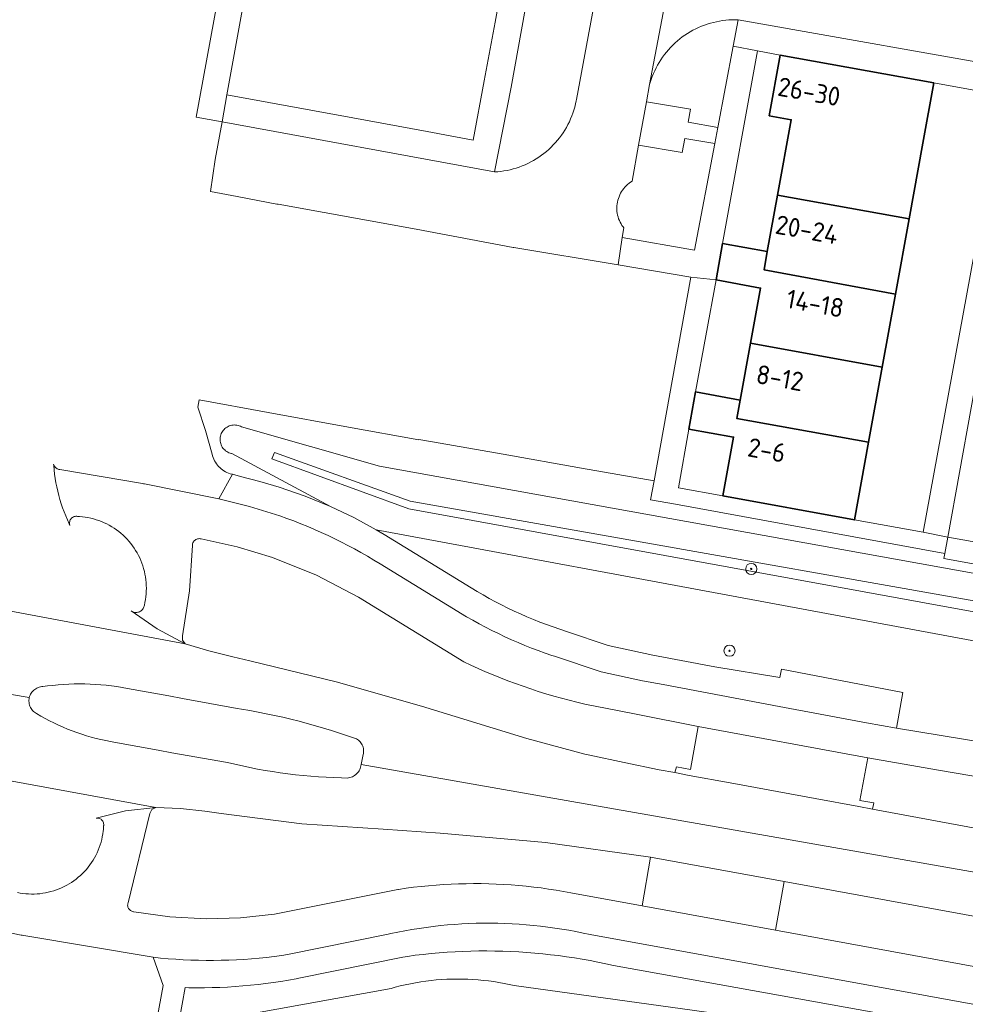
# Model space of a CAD drawing. Header units: metres. Extents: x 152610 to 160096, y 456114 to 462495.
# Tile 314 of 656: x 157399 to 157467, y 459805 to 459875. Entities that reach past the tile are written whole.
import ezdxf
from ezdxf.enums import TextEntityAlignment as Align

# ---------------------------------------------------------------- set-up
doc = ezdxf.new("R2010")
doc.units = ezdxf.units.M
doc.header["$LTSCALE"] = 0.5
doc.layers.get('0').update_dxf_attribs({"linetype": 'CONTINUOUS'})
for name, color, linetype, lineweight in [('B-PV-GR-BEPLANTING_CULTUUR_BOSPLANTSOEN-GV', 251, 'CONTINUOUS', 18), ('B-PV-GR-BOOM-S', 251, 'CONTINUOUS', 25), ('B-PV-GW-TALUD_KRUIN-G', 251, 'CONTINUOUS', 18), ('B-PV-OG-BEBOUWING-GV', 6, 'CONTINUOUS', 35), ('B-PV-OG-BEBOUWING-T18', 1, 'CONTINUOUS', 18), ('B-PV-OG-TERREIN_BEGROEID-GV', 251, 'CONTINUOUS', 18), ('B-PV-VH-GESLOTENVERHARDING_ASFALT-GV', 251, 'CONTINUOUS', 18), ('B-PV-VH-OPENVERHARDING_BETONSTRAATSTEEN-GV', 251, 'CONTINUOUS', 18), ('B-PV-VH-OPENVERHARDING_TEGEL-GV', 251, 'CONTINUOUS', 18)]:
    doc.layers.add(name, color=color, linetype=linetype, lineweight=lineweight)
doc.styles.add('NLCS-ISO', font='NLCS-ISO.ttf')
doc.styles.add('NLCS-ISO-M750-T18', font='NLCS-ISO.ttf', dxfattribs={"height": 1.35})

# ---------------------------------------------------------------- blocks, each defined once
blk = doc.blocks.new('SGR-BOOM_GBKN-SO')
at = {"linetype": 'ByBlock', "lineweight": 18}
h = blk.add_hatch(color=0, dxfattribs=at)
h.dxf.hatch_style = 1
edge = h.paths.add_edge_path()
edge.add_arc((0, 0), 0.25, 0, 360)
at = {"color": 0, "linetype": 'ByBlock', "lineweight": 18}
for radius in [2, 0.25]:
    blk.add_circle((0, 0), radius, dxfattribs=at)
at = {"color": 0, "linetype": 'ByBlock', "lineweight": 18, "style": 'NLCS-ISO'}
blk.add_attdef('SOORT', (2.5, 0), '', height=1.5, dxfattribs=at)

msp = doc.modelspace()

# ---------------------------------------------------------------- linework, layer by layer
at = {"layer": 'B-PV-GR-BEPLANTING_CULTUUR_BOSPLANTSOEN-GV', "flags": 128}
for points in [[(157491.53, 459831.84), (157465.49, 459836.55), (157465.557, 459836.914), (157446.32, 459840.42), (157444.55, 459840.74), (157444.795, 459842.091), (157439.603, 459843.006), (157434.024, 459843.989), (157428.97, 459844.88), (157428.005, 459845.049), (157428, 459845.02), (157422.961, 459845.934), (157417.231, 459846.974), (157412.306, 459847.868), (157412.21, 459847.352), (157412.771, 459845.685), (157413.23, 459843.987), (157413.262, 459843.868), (157413.302, 459843.751), (157413.35, 459843.636), (157413.405, 459843.525), (157413.467, 459843.418), (157413.535, 459843.315), (157413.611, 459843.217), (157413.692, 459843.124), (157413.779, 459843.036), (157413.872, 459842.954), (157413.97, 459842.878), (157414.072, 459842.809), (157414.179, 459842.746), (157414.29, 459842.691), (157414.403, 459842.642), (157414.52, 459842.602), (157414.639, 459842.569), (157414.676, 459842.56), (157415.265, 459842.408), (157416.647, 459842.04), (157418.019, 459841.637), (157419.875, 459841.003), (157421.69, 459840.26), (157414.649, 459844.036), (157414.607, 459844.045), (157414.519, 459844.068), (157414.434, 459844.099), (157414.352, 459844.138), (157414.273, 459844.183), (157414.199, 459844.236), (157414.13, 459844.295), (157414.066, 459844.359), (157414.008, 459844.429), (157413.957, 459844.504), (157413.912, 459844.583), (157413.875, 459844.666), (157413.845, 459844.751), (157413.822, 459844.839), (157413.807, 459844.929), (157413.801, 459845.019), (157413.802, 459845.11), (157413.811, 459845.2), (157413.828, 459845.289), (157413.853, 459845.376), (157413.886, 459845.461), (157413.926, 459845.543), (157413.973, 459845.62), (157414.026, 459845.694), (157414.086, 459845.762), (157414.151, 459845.825), (157414.222, 459845.882), (157414.298, 459845.932), (157414.377, 459845.975), (157414.461, 459846.012), (157414.547, 459846.04), (157414.635, 459846.062), (157414.725, 459846.075), (157414.815, 459846.08), (157414.906, 459846.078), (157414.996, 459846.067), (157415.085, 459846.048), (157415.172, 459846.022), (157415.256, 459845.988), (157415.337, 459845.947), (157425.18, 459843.13), (157483.03, 459832.72)], [(157483.03, 459832.72), (157425.18, 459843.13), (157415.337, 459845.947), (157415.256, 459845.988), (157415.172, 459846.022), (157415.085, 459846.048), (157414.996, 459846.067), (157414.906, 459846.078), (157414.815, 459846.08), (157414.725, 459846.075), (157414.635, 459846.062), (157414.547, 459846.04), (157414.461, 459846.012), (157414.377, 459845.975), (157414.298, 459845.932), (157414.222, 459845.882), (157414.151, 459845.825), (157414.086, 459845.762), (157414.026, 459845.694), (157413.973, 459845.62), (157413.926, 459845.543), (157413.886, 459845.461), (157413.853, 459845.376), (157413.828, 459845.289), (157413.811, 459845.2), (157413.802, 459845.11), (157413.801, 459845.019), (157413.807, 459844.929), (157413.822, 459844.839), (157413.845, 459844.751), (157413.875, 459844.666), (157413.912, 459844.583), (157413.957, 459844.504), (157414.008, 459844.429), (157414.066, 459844.359), (157414.13, 459844.295), (157414.199, 459844.236), (157414.273, 459844.183), (157414.352, 459844.138), (157414.434, 459844.099), (157414.519, 459844.068), (157414.607, 459844.045), (157414.649, 459844.036), (157421.69, 459840.26), (157423.346, 459839.47), (157424.956, 459838.588), (157481.84, 459828.03)], [(157482.39, 459830.06), (157427.27, 459840.09), (157417.49, 459843.66), (157417.69, 459844.11), (157427.37, 459840.64), (157482.58, 459830.9)], [(157481.84, 459828.03), (157424.956, 459838.588), (157425.238, 459838.421), (157425.518, 459838.252), (157431.722, 459834.457), (157432.151, 459834.2), (157432.584, 459833.949), (157433.021, 459833.706), (157433.461, 459833.469), (157433.906, 459833.24), (157434.354, 459833.017), (157434.805, 459832.802), (157435.26, 459832.595), (157435.718, 459832.394), (157436.18, 459832.201), (157436.644, 459832.015), (157437.111, 459831.837), (157437.581, 459831.666), (157438.054, 459831.503), (157438.529, 459831.347), (157438.542, 459831.343), (157441.509, 459830.342), (157444.694, 459829.641), (157449.141, 459828.808), (157453.771, 459828.056), (157453.896, 459828.642), (157462.551, 459826.989), (157462.102, 459824.451), (157468.625, 459823.376)], [(157462.966, 459802.165), (157434.81, 459806.07), (157434.446, 459806.152), (157434.079, 459806.227), (157433.712, 459806.293), (157433.343, 459806.352), (157432.973, 459806.402), (157432.601, 459806.445), (157432.229, 459806.48), (157431.857, 459806.507), (157431.484, 459806.526), (157431.11, 459806.536), (157430.737, 459806.539), (157430.363, 459806.534), (157429.99, 459806.521), (157429.617, 459806.5), (157429.244, 459806.471), (157428.872, 459806.434), (157428.501, 459806.389), (157428.132, 459806.336), (157427.763, 459806.275), (157427.396, 459806.206), (157427.03, 459806.13), (157426.666, 459806.045), (157426.304, 459805.953), (157426.01, 459805.872), (157415.87, 459804.04)]]:
    msp.add_lwpolyline(points, dxfattribs=at)
msp.add_lwpolyline([(157427.37, 459840.64), (157417.69, 459844.11), (157417.49, 459843.66), (157427.27, 459840.09), (157482.39, 459830.06), (157489.29, 459825.13), (157500, 459823.073), (157545.4, 459814.35), (157575.33, 459809.13), (157581.65, 459808.99), (157581.66, 459809.4), (157576.74, 459809.86), (157571.229, 459810.853), (157554.572, 459813.856), (157545.67, 459815.46), (157523.951, 459819.402), (157500, 459823.749), (157489.85, 459825.59), (157482.58, 459830.9)], close=True, dxfattribs=at)
at = {"layer": 'B-PV-GW-TALUD_KRUIN-G', "flags": 128}
msp.add_lwpolyline([(157571.229, 459810.853), (157576.74, 459809.86), (157581.66, 459809.4), (157581.65, 459808.99), (157575.33, 459809.13), (157545.4, 459814.35), (157500, 459823.073), (157489.29, 459825.13), (157482.39, 459830.06), (157427.27, 459840.09), (157417.49, 459843.66), (157417.69, 459844.11), (157427.37, 459840.64), (157482.58, 459830.9), (157489.85, 459825.59), (157500, 459823.749), (157523.951, 459819.402)], dxfattribs=at)
at = {"layer": 'B-PV-OG-BEBOUWING-GV', "flags": 128}
for points in [[(157464.77, 459870.49), (157453.79, 459872.47), (157453.02, 459868.15), (157454.59, 459867.86), (157453.612, 459862.478), (157463.004, 459860.781), (157463.988, 459866.193)], [(157463.004, 459860.781), (157453.612, 459862.478), (157452.88, 459858.45), (157452.645, 459857.156), (157462.028, 459855.412)], [(157452.88, 459858.45), (157449.689, 459859.03), (157449.217, 459856.431), (157452.4, 459855.85), (157451.685, 459851.912), (157461.082, 459850.212), (157462.028, 459855.412), (157452.645, 459857.156)], [(157461.082, 459850.212), (157451.685, 459851.912), (157450.95, 459847.86), (157450.709, 459846.534), (157460.107, 459844.847)], [(157450.95, 459847.86), (157447.762, 459848.44), (157447.28, 459845.791), (157450.47, 459845.21), (157449.71, 459841.021), (157459.1, 459839.31), (157460.107, 459844.847), (157450.709, 459846.534)]]:
    msp.add_lwpolyline(points, close=True, dxfattribs=at)
at = {"layer": 'B-PV-OG-TERREIN_BEGROEID-GV', "flags": 128}
for points in [[(157450.451, 459873.109), (157450.809, 459874.991), (157450.585, 459874.997), (157450.36, 459874.994), (157450.136, 459874.984), (157449.912, 459874.965), (157449.69, 459874.938), (157449.468, 459874.904), (157449.247, 459874.862), (157449.029, 459874.812), (157448.812, 459874.754), (157448.597, 459874.688), (157448.385, 459874.615), (157448.176, 459874.534), (157447.969, 459874.446), (157447.766, 459874.351), (157447.567, 459874.249), (157447.371, 459874.139), (157447.179, 459874.022), (157446.991, 459873.899), (157446.808, 459873.769), (157446.63, 459873.633), (157446.457, 459873.49), (157446.289, 459873.342), (157446.126, 459873.187), (157445.969, 459873.027), (157445.818, 459872.861), (157445.672, 459872.69), (157445.533, 459872.514), (157445.401, 459872.333), (157445.275, 459872.147), (157445.155, 459871.957), (157445.042, 459871.763), (157444.937, 459871.565), (157444.838, 459871.364), (157444.747, 459871.159), (157444.663, 459870.951), (157444.587, 459870.74), (157444.518, 459870.526), (157444.473, 459870.371), (157444.253, 459869.152), (157447.396, 459868.608), (157447.22, 459867.682), (157449.349, 459867.311)], [(157442.517, 459859.469), (157447.688, 459858.567), (157449.13, 459866.157), (157447.001, 459866.529), (157446.809, 459865.515), (157443.693, 459866.059), (157443.226, 459863.478), (157443.113, 459863.406), (157443.005, 459863.327), (157442.901, 459863.242), (157442.803, 459863.15), (157442.711, 459863.053), (157442.624, 459862.951), (157442.544, 459862.844), (157442.47, 459862.732), (157442.403, 459862.616), (157442.343, 459862.496), (157442.29, 459862.373), (157442.245, 459862.247), (157442.207, 459862.118), (157442.177, 459861.987), (157442.155, 459861.855), (157442.141, 459861.722), (157442.135, 459861.588), (157442.137, 459861.454), (157442.146, 459861.32), (157442.164, 459861.187), (157442.19, 459861.056), (157442.223, 459860.926), (157442.264, 459860.798), (157442.313, 459860.674), (157442.369, 459860.552), (157442.432, 459860.434), (157442.502, 459860.319), (157442.579, 459860.209), (157442.633, 459860.14)], [(157454.08, 459813.5), (157444.55, 459815.239), (157443.946, 459811.762), (157453.47, 459810.019)]]:
    msp.add_lwpolyline(points, close=True, dxfattribs=at)
for points in [[(157563.868, 459803.228), (157500, 459815.04), (157468.605, 459820.838), (157465.113, 459821.451), (157460.071, 459822.324), (157459.496, 459819.285), (157460.484, 459819.104), (157460.403, 459818.66), (157469.766, 459816.933), (157500, 459811.412), (157547.98, 459802.651)], [(157549.952, 459795.988), (157500, 459805.109), (157454.08, 459813.5), (157453.47, 459810.019), (157500, 459801.512)], [(157500, 459797.049), (157441.9, 459807.503), (157441.344, 459807.627), (157440.786, 459807.744), (157440.226, 459807.852), (157439.665, 459807.953), (157439.102, 459808.046), (157438.538, 459808.131), (157437.974, 459808.208), (157437.408, 459808.277), (157436.841, 459808.339), (157436.273, 459808.392), (157435.705, 459808.437), (157435.136, 459808.475), (157434.567, 459808.504), (157433.997, 459808.525), (157433.427, 459808.538), (157432.857, 459808.544), (157432.287, 459808.541), (157431.717, 459808.53), (157431.147, 459808.512), (157430.578, 459808.485), (157430.009, 459808.451), (157429.44, 459808.408), (157428.872, 459808.357), (157428.305, 459808.299), (157427.739, 459808.232), (157427.174, 459808.158), (157426.84, 459808.11), (157419.425, 459806.597), (157419.227, 459806.559), (157418.686, 459806.462), (157418.145, 459806.373), (157417.602, 459806.291), (157417.058, 459806.218), (157416.512, 459806.152), (157415.966, 459806.094), (157415.42, 459806.045), (157414.872, 459806.003), (157414.324, 459805.969), (157413.776, 459805.943), (157413.227, 459805.925), (157412.678, 459805.916), (157412.129, 459805.914), (157411.58, 459805.92), (157411.307, 459805.923), (157410.458, 459801.182)], [(157415.87, 459804.04), (157426.01, 459805.872), (157426.304, 459805.953), (157426.666, 459806.045), (157427.03, 459806.13), (157427.396, 459806.206), (157427.763, 459806.275), (157428.132, 459806.336), (157428.501, 459806.389), (157428.872, 459806.434), (157429.244, 459806.471), (157429.617, 459806.5), (157429.99, 459806.521), (157430.363, 459806.534), (157430.737, 459806.539), (157431.11, 459806.536), (157431.484, 459806.526), (157431.857, 459806.507), (157432.229, 459806.48), (157432.601, 459806.445), (157432.973, 459806.402), (157433.343, 459806.352), (157433.712, 459806.293), (157434.079, 459806.227), (157434.446, 459806.152), (157434.81, 459806.07), (157462.966, 459802.165)]]:
    msp.add_lwpolyline(points, dxfattribs=at)
at = {"layer": 'B-PV-VH-GESLOTENVERHARDING_ASFALT-GV', "flags": 128}
for points in [[(157468.625, 459823.376), (157462.102, 459824.451), (157459.974, 459824.816), (157453.716, 459825.98), (157445.438, 459827.56), (157443.959, 459827.823), (157441.027, 459828.456), (157437.676, 459829.572), (157437.491, 459829.634), (157437.005, 459829.802), (157436.52, 459829.978), (157436.039, 459830.161), (157435.56, 459830.352), (157435.085, 459830.55), (157434.612, 459830.756), (157434.143, 459830.968), (157433.677, 459831.188), (157433.215, 459831.416), (157432.756, 459831.65), (157432.302, 459831.892), (157431.85, 459832.14), (157431.403, 459832.396), (157425.225, 459836.163), (157424.774, 459836.441), (157424.319, 459836.712), (157423.861, 459836.976), (157423.398, 459837.234), (157422.931, 459837.484), (157422.461, 459837.727), (157421.987, 459837.963), (157421.509, 459838.192), (157421.028, 459838.413), (157420.544, 459838.628), (157420.057, 459838.835), (157419.566, 459839.034), (157419.073, 459839.227), (157418.576, 459839.411), (157418.077, 459839.589), (157418.07, 459839.591), (157415.911, 459840.262), (157413.714, 459840.798), (157408.395, 459841.88), (157408.381, 459841.881), (157408.321, 459841.89), (157408.263, 459841.906), (157402.367, 459842.897), (157402.354, 459842.898), (157402.291, 459842.91), (157402.229, 459842.93), (157402.17, 459842.957), (157402.115, 459842.99), (157402.065, 459843.031), (157402.02, 459843.077), (157401.981, 459843.129), (157401.948, 459843.185), (157401.923, 459843.245), (157401.915, 459843.274), (157401.92, 459843.191), (157401.949, 459842.882), (157401.985, 459842.574), (157402.029, 459842.267), (157402.081, 459841.962), (157402.141, 459841.657), (157402.209, 459841.355), (157402.285, 459841.054), (157402.368, 459840.756), (157402.459, 459840.459), (157402.558, 459840.165), (157402.664, 459839.874), (157402.778, 459839.585), (157402.899, 459839.3), (157403.027, 459839.018), (157403.076, 459838.915), (157403.07, 459838.933), (157403.056, 459838.994), (157403.05, 459839.057), (157403.052, 459839.12), (157403.062, 459839.181), (157403.079, 459839.242), (157403.104, 459839.299), (157403.137, 459839.353), (157403.175, 459839.402), (157403.22, 459839.446), (157403.27, 459839.484), (157403.324, 459839.515), (157403.382, 459839.539), (157403.443, 459839.556), (157403.505, 459839.565), (157403.568, 459839.565), (157403.63, 459839.558), (157403.762, 459839.55), (157403.964, 459839.532), (157404.165, 459839.506), (157404.365, 459839.471), (157404.563, 459839.429), (157404.759, 459839.379), (157404.954, 459839.322), (157405.146, 459839.256), (157405.335, 459839.184), (157405.521, 459839.103), (157405.704, 459839.016), (157405.883, 459838.921), (157406.059, 459838.82), (157406.23, 459838.711), (157406.397, 459838.596), (157406.56, 459838.475), (157406.717, 459838.347), (157406.869, 459838.213), (157407.016, 459838.073), (157407.157, 459837.927), (157407.292, 459837.776), (157407.421, 459837.62), (157407.544, 459837.459), (157407.661, 459837.293), (157407.771, 459837.122), (157407.874, 459836.947), (157407.97, 459836.769), (157408.059, 459836.587), (157408.14, 459836.401), (157408.215, 459836.212), (157408.282, 459836.021), (157408.341, 459835.827), (157408.392, 459835.631), (157408.436, 459835.433), (157408.472, 459835.233), (157408.5, 459835.032), (157408.52, 459834.831), (157408.532, 459834.628), (157408.536, 459834.426), (157408.532, 459834.223), (157408.52, 459834.02), (157408.5, 459833.819), (157408.473, 459833.618), (157408.437, 459833.418), (157408.393, 459833.22), (157408.342, 459833.024), (157408.312, 459832.972), (157408.27, 459832.916), (157408.223, 459832.865), (157408.17, 459832.82), (157408.112, 459832.782), (157408.05, 459832.75), (157407.985, 459832.725), (157407.917, 459832.709), (157407.848, 459832.7), (157407.779, 459832.699), (157407.709, 459832.706), (157407.642, 459832.72), (157407.576, 459832.743), (157407.513, 459832.773), (157407.454, 459832.81), (157409.312, 459831.53), (157411.299, 459830.46), (157411.112, 459830.714), (157411.121, 459831.03), (157411.628, 459834.232), (157411.82, 459837.469), (157411.821, 459837.491), (157411.827, 459837.554), (157411.842, 459837.616), (157411.864, 459837.675), (157411.894, 459837.731), (157411.93, 459837.782), (157411.973, 459837.829), (157412.021, 459837.87), (157412.074, 459837.904), (157412.131, 459837.932), (157412.191, 459837.952), (157412.253, 459837.964), (157412.316, 459837.969), (157412.379, 459837.965), (157412.441, 459837.954), (157415.019, 459837.375), (157417.551, 459836.617), (157420.688, 459835.359), (157423.681, 459833.791), (157431.2, 459829.18), (157431.719, 459828.936), (157432.241, 459828.698), (157432.766, 459828.469), (157433.295, 459828.246), (157433.826, 459828.031), (157434.361, 459827.823), (157434.898, 459827.623), (157435.439, 459827.43), (157435.981, 459827.245), (157436.527, 459827.068), (157437.074, 459826.898), (157437.624, 459826.736), (157438.177, 459826.581), (157438.731, 459826.434), (157439.287, 459826.295), (157439.846, 459826.164), (157440.08, 459826.111), (157441.329, 459825.88), (157443.523, 459825.437), (157447.936, 459824.551), (157460.071, 459822.324), (157465.113, 459821.451), (157468.605, 459820.838)], [(157547.98, 459802.651), (157500, 459811.412), (157469.766, 459816.933), (157460.403, 459818.66), (157459.415, 459818.856), (157456.306, 459819.427), (157450.239, 459820.529), (157447.305, 459821.059), (157446.285, 459821.273), (157445.146, 459821.469), (157442.662, 459821.982), (157440.199, 459822.517), (157439.854, 459822.592), (157435.709, 459823.716), (157428.18, 459826.011), (157422.085, 459827.747), (157415.926, 459829.241), (157414.713, 459829.532), (157412.999, 459829.971), (157411.299, 459830.46), (157394.154, 459833.664)], [(157499.799, 459808.533), (157423.875, 459821.858), (157423.873, 459821.84), (157423.859, 459821.749), (157423.837, 459821.658), (157423.808, 459821.57), (157423.77, 459821.485), (157423.726, 459821.404), (157423.675, 459821.326), (157423.617, 459821.253), (157423.554, 459821.186), (157423.484, 459821.124), (157423.41, 459821.068), (157423.331, 459821.019), (157423.249, 459820.977), (157423.163, 459820.942), (157423.074, 459820.915), (157422.983, 459820.896), (157422.891, 459820.884), (157422.466, 459820.892), (157421.918, 459820.91), (157421.37, 459820.936), (157420.823, 459820.97), (157420.276, 459821.012), (157419.73, 459821.062), (157419.185, 459821.119), (157418.64, 459821.185), (157418.097, 459821.259), (157417.554, 459821.34), (157417.014, 459821.43), (157416.474, 459821.527), (157415.936, 459821.632), (157415.399, 459821.745), (157414.864, 459821.866), (157414.331, 459821.995), (157410.36, 459822.68), (157409.38, 459822.87), (157406.47, 459823.401), (157406.335, 459823.422), (157405.984, 459823.483), (157405.635, 459823.551), (157405.287, 459823.628), (157404.942, 459823.712), (157404.598, 459823.804), (157404.256, 459823.903), (157403.917, 459824.01), (157403.581, 459824.125), (157403.247, 459824.248), (157402.915, 459824.378), (157402.587, 459824.515), (157402.262, 459824.659), (157401.94, 459824.811), (157401.622, 459824.97), (157401.308, 459825.137), (157400.997, 459825.31), (157400.69, 459825.49), (157400.623, 459825.529), (157400.549, 459825.58), (157400.48, 459825.639), (157400.416, 459825.703), (157400.359, 459825.772), (157400.307, 459825.846), (157400.262, 459825.924), (157400.225, 459826.007), (157400.195, 459826.092), (157400.172, 459826.179), (157400.157, 459826.268), (157400.15, 459826.358), (157400.152, 459826.448), (157400.161, 459826.538), (157400.178, 459826.627), (157393.15, 459827.818)], [(157393.15, 459827.818), (157400.178, 459826.627), (157400.199, 459826.704), (157400.231, 459826.789), (157400.27, 459826.87), (157400.316, 459826.948), (157400.368, 459827.021), (157400.427, 459827.089), (157400.492, 459827.152), (157400.562, 459827.209), (157400.636, 459827.26), (157400.715, 459827.304), (157400.798, 459827.34), (157400.883, 459827.369), (157400.971, 459827.391), (157401.06, 459827.404), (157401.15, 459827.41), (157401.471, 459827.454), (157401.852, 459827.498), (157402.233, 459827.534), (157402.615, 459827.562), (157402.997, 459827.583), (157403.38, 459827.595), (157403.763, 459827.599), (157404.146, 459827.596), (157404.529, 459827.584), (157404.911, 459827.564), (157405.293, 459827.537), (157405.675, 459827.501), (157406.055, 459827.457), (157406.435, 459827.406), (157406.813, 459827.346), (157407.19, 459827.279), (157410.13, 459826.76), (157411.12, 459826.57), (157415.029, 459825.837), (157415.325, 459825.791), (157415.919, 459825.692), (157416.511, 459825.585), (157417.102, 459825.471), (157417.691, 459825.349), (157418.278, 459825.219), (157418.864, 459825.081), (157419.448, 459824.935), (157420.03, 459824.782), (157420.609, 459824.62), (157421.187, 459824.452), (157421.762, 459824.275), (157422.335, 459824.091), (157422.905, 459823.899), (157423.473, 459823.7), (157423.532, 459823.672), (157423.608, 459823.628), (157423.679, 459823.578), (157423.746, 459823.521), (157423.807, 459823.459), (157423.863, 459823.391), (157423.911, 459823.319), (157423.953, 459823.242), (157423.988, 459823.161), (157424.015, 459823.078), (157424.035, 459822.993), (157424.047, 459822.907), (157424.051, 459822.819), (157424.046, 459822.732), (157424.034, 459822.645), (157424.014, 459822.56), (157423.875, 459821.858), (157499.799, 459808.533)], [(157392.161, 459821.905), (157409.209, 459818.791), (157410.97, 459818.705), (157412.723, 459818.512), (157413.874, 459818.351), (157419.641, 459817.622), (157425.442, 459817.236), (157429.51, 459816.949), (157437.051, 459816.275), (157444.55, 459815.239), (157454.08, 459813.5), (157500, 459805.109), (157549.952, 459795.988)], [(157500, 459801.512), (157453.47, 459810.019), (157443.946, 459811.762), (157438.855, 459812.691), (157438.326, 459812.789), (157437.796, 459812.88), (157437.265, 459812.962), (157436.733, 459813.036), (157436.199, 459813.103), (157435.665, 459813.162), (157435.129, 459813.212), (157434.593, 459813.255), (157434.057, 459813.29), (157433.52, 459813.316), (157432.982, 459813.335), (157432.445, 459813.346), (157431.907, 459813.349), (157431.369, 459813.343), (157430.832, 459813.33), (157430.295, 459813.309), (157429.758, 459813.28), (157429.221, 459813.242), (157428.685, 459813.197), (157428.15, 459813.144), (157427.616, 459813.083), (157427.083, 459813.014), (157426.551, 459812.937), (157426.5, 459812.929), (157417.68, 459811.17), (157415.251, 459810.912), (157412.81, 459810.842), (157410.209, 459810.975), (157407.63, 459811.341), (157407.618, 459811.342), (157407.558, 459811.353), (157407.499, 459811.372), (157407.444, 459811.398), (157407.392, 459811.431), (157407.345, 459811.47), (157407.303, 459811.516), (157407.268, 459811.566), (157407.239, 459811.62), (157407.218, 459811.678), (157407.205, 459811.738), (157407.199, 459811.799), (157407.202, 459811.861), (157407.212, 459811.921), (157407.23, 459811.98), (157408.778, 459818.357), (157408.92, 459818.647), (157409.209, 459818.791), (157407.054, 459818.534), (157404.945, 459818.025), (157405.007, 459818.03), (157405.068, 459818.027), (157405.129, 459818.016), (157405.188, 459817.997), (157405.244, 459817.971), (157405.297, 459817.938), (157405.344, 459817.898), (157405.386, 459817.852), (157405.422, 459817.802), (157405.451, 459817.747), (157405.472, 459817.689), (157405.486, 459817.629), (157405.492, 459817.567), (157405.49, 459817.506), (157405.486, 459817.472), (157405.468, 459817.22), (157405.455, 459817.092), (157405.427, 459816.892), (157405.391, 459816.694), (157405.348, 459816.497), (157405.297, 459816.302), (157405.238, 459816.109), (157405.171, 459815.918), (157405.097, 459815.73), (157405.016, 459815.546), (157404.927, 459815.365), (157404.831, 459815.187), (157404.729, 459815.013), (157404.619, 459814.844), (157404.503, 459814.679), (157404.38, 459814.519), (157404.251, 459814.363), (157404.117, 459814.214), (157403.976, 459814.069), (157403.83, 459813.93), (157403.678, 459813.797), (157403.521, 459813.67), (157403.359, 459813.55), (157403.193, 459813.436), (157403.022, 459813.329), (157402.847, 459813.228), (157402.668, 459813.135), (157402.486, 459813.049), (157402.3, 459812.97), (157402.111, 459812.898), (157401.92, 459812.834), (157401.726, 459812.778), (157401.53, 459812.729), (157401.333, 459812.688), (157401.134, 459812.655), (157400.934, 459812.63), (157400.733, 459812.613), (157400.531, 459812.604), (157400.329, 459812.603), (157400.128, 459812.609), (157399.927, 459812.624), (157399.726, 459812.647), (157399.527, 459812.678), (157399.329, 459812.716)], [(157396.373, 459810.342), (157399.6, 459809.67), (157399.658, 459809.662), (157399.779, 459809.639), (157399.798, 459809.635), (157409.013, 459808.094), (157409.552, 459808.038), (157410.092, 459807.989), (157410.632, 459807.949), (157411.173, 459807.916), (157411.714, 459807.891), (157412.256, 459807.875), (157412.798, 459807.866), (157413.34, 459807.866), (157413.882, 459807.873), (157414.424, 459807.889), (157414.965, 459807.912), (157415.506, 459807.944), (157416.047, 459807.983), (157416.586, 459808.03), (157417.126, 459808.086), (157417.664, 459808.149), (157418.201, 459808.22), (157418.61, 459808.28), (157425.809, 459809.74), (157425.998, 459809.782), (157426.499, 459809.886), (157427.002, 459809.983), (157427.506, 459810.072), (157428.012, 459810.153), (157428.518, 459810.226), (157429.026, 459810.291), (157429.535, 459810.349), (157430.045, 459810.398), (157430.555, 459810.44), (157431.066, 459810.473), (157431.577, 459810.498), (157432.089, 459810.516), (157432.601, 459810.525), (157433.113, 459810.527), (157433.625, 459810.52), (157434.137, 459810.506), (157434.648, 459810.483), (157435.159, 459810.452), (157435.67, 459810.414), (157436.18, 459810.367), (157436.689, 459810.313), (157437.197, 459810.25), (157437.704, 459810.18), (157438.21, 459810.102), (157438.715, 459810.016), (157439.218, 459809.922), (157439.72, 459809.82), (157440.22, 459809.71), (157500, 459798.849)]]:
    msp.add_lwpolyline(points, dxfattribs=at)
at = {"layer": 'B-PV-VH-OPENVERHARDING_BETONSTRAATSTEEN-GV', "flags": 128}
for points in [[(157442.958, 459889.355), (157439.26, 459869.32), (157439.239, 459869.209), (157439.191, 459868.989), (157439.135, 459868.771), (157439.072, 459868.555), (157439.001, 459868.342), (157438.922, 459868.131), (157438.836, 459867.924), (157438.743, 459867.719), (157438.643, 459867.518), (157438.535, 459867.321), (157438.42, 459867.127), (157438.299, 459866.938), (157438.171, 459866.753), (157438.036, 459866.573), (157437.896, 459866.398), (157437.749, 459866.228), (157437.596, 459866.063), (157437.437, 459865.904), (157437.273, 459865.75), (157437.103, 459865.603), (157436.928, 459865.461), (157436.748, 459865.326), (157436.564, 459865.197), (157436.375, 459865.075), (157436.182, 459864.96), (157435.985, 459864.852), (157435.784, 459864.751), (157435.58, 459864.657), (157435.372, 459864.57), (157435.162, 459864.491), (157434.949, 459864.419), (157434.733, 459864.355), (157434.516, 459864.299), (157434.296, 459864.25), (157434.075, 459864.21), (157433.853, 459864.177), (157433.629, 459864.152), (157433.405, 459864.135), (157413.942, 459867.714), (157413.454, 459865.032), (157413.12, 459862.75), (157415.01, 459862.39), (157417.863, 459861.849), (157417.944, 459861.834), (157427.813, 459860.048), (157434.739, 459858.742), (157434.773, 459858.736), (157442.23, 459857.51), (157442.517, 459859.469), (157442.633, 459860.14), (157442.579, 459860.209), (157442.502, 459860.319), (157442.432, 459860.434), (157442.369, 459860.552), (157442.313, 459860.674), (157442.264, 459860.798), (157442.223, 459860.926), (157442.19, 459861.056), (157442.164, 459861.187), (157442.146, 459861.32), (157442.137, 459861.454), (157442.135, 459861.588), (157442.141, 459861.722), (157442.155, 459861.855), (157442.177, 459861.987), (157442.207, 459862.118), (157442.245, 459862.247), (157442.29, 459862.373), (157442.343, 459862.496), (157442.403, 459862.616), (157442.47, 459862.732), (157442.544, 459862.844), (157442.624, 459862.951), (157442.711, 459863.053), (157442.803, 459863.15), (157442.901, 459863.242), (157443.005, 459863.327), (157443.113, 459863.406), (157443.226, 459863.478), (157443.693, 459866.059), (157444.253, 459869.152), (157444.473, 459870.371), (157447.02, 459883.76)], [(157447.02, 459883.76), (157444.473, 459870.371), (157444.518, 459870.526), (157444.587, 459870.74), (157444.663, 459870.951), (157444.747, 459871.159), (157444.838, 459871.364), (157444.937, 459871.565), (157445.042, 459871.763), (157445.155, 459871.957), (157445.275, 459872.147), (157445.401, 459872.333), (157445.533, 459872.514), (157445.672, 459872.69), (157445.818, 459872.861), (157445.969, 459873.027), (157446.126, 459873.187), (157446.289, 459873.342), (157446.457, 459873.49), (157446.63, 459873.633), (157446.808, 459873.769), (157446.991, 459873.899), (157447.179, 459874.022), (157447.371, 459874.139), (157447.567, 459874.249), (157447.766, 459874.351), (157447.969, 459874.446), (157448.176, 459874.534), (157448.385, 459874.615), (157448.597, 459874.688), (157448.812, 459874.754), (157449.029, 459874.812), (157449.247, 459874.862), (157449.468, 459874.904), (157449.69, 459874.938), (157449.912, 459874.965), (157450.136, 459874.984), (157450.36, 459874.994), (157450.585, 459874.997), (157450.809, 459874.991), (157471.83, 459871.28)], [(157500, 459798.849), (157440.22, 459809.71), (157439.72, 459809.82), (157439.218, 459809.922), (157438.715, 459810.016), (157438.21, 459810.102), (157437.704, 459810.18), (157437.197, 459810.25), (157436.689, 459810.313), (157436.18, 459810.367), (157435.67, 459810.414), (157435.159, 459810.452), (157434.648, 459810.483), (157434.137, 459810.506), (157433.625, 459810.52), (157433.113, 459810.527), (157432.601, 459810.525), (157432.089, 459810.516), (157431.577, 459810.498), (157431.066, 459810.473), (157430.555, 459810.44), (157430.045, 459810.398), (157429.535, 459810.349), (157429.026, 459810.291), (157428.518, 459810.226), (157428.012, 459810.153), (157427.506, 459810.072), (157427.002, 459809.983), (157426.499, 459809.886), (157425.998, 459809.782), (157425.809, 459809.74), (157418.61, 459808.28), (157418.201, 459808.22), (157417.664, 459808.149), (157417.126, 459808.086), (157416.586, 459808.03), (157416.047, 459807.983), (157415.506, 459807.944), (157414.965, 459807.912), (157414.424, 459807.889), (157413.882, 459807.873), (157413.34, 459807.866), (157412.798, 459807.866), (157412.256, 459807.875), (157411.714, 459807.891), (157411.173, 459807.916), (157410.632, 459807.949), (157410.092, 459807.989), (157409.552, 459808.038), (157409.013, 459808.094), (157409.74, 459806.07), (157408.75, 459800.8)], [(157410.458, 459801.182), (157411.307, 459805.923), (157411.58, 459805.92), (157412.129, 459805.914), (157412.678, 459805.916), (157413.227, 459805.925), (157413.776, 459805.943), (157414.324, 459805.969), (157414.872, 459806.003), (157415.42, 459806.045), (157415.966, 459806.094), (157416.512, 459806.152), (157417.058, 459806.218), (157417.602, 459806.291), (157418.145, 459806.373), (157418.686, 459806.462), (157419.227, 459806.559), (157419.425, 459806.597), (157426.84, 459808.11), (157427.174, 459808.158), (157427.739, 459808.232), (157428.305, 459808.299), (157428.872, 459808.357), (157429.44, 459808.408), (157430.009, 459808.451), (157430.578, 459808.485), (157431.147, 459808.512), (157431.717, 459808.53), (157432.287, 459808.541), (157432.857, 459808.544), (157433.427, 459808.538), (157433.997, 459808.525), (157434.567, 459808.504), (157435.136, 459808.475), (157435.705, 459808.437), (157436.273, 459808.392), (157436.841, 459808.339), (157437.408, 459808.277), (157437.974, 459808.208), (157438.538, 459808.131), (157439.102, 459808.046), (157439.665, 459807.953), (157440.226, 459807.852), (157440.786, 459807.744), (157441.344, 459807.627), (157441.9, 459807.503), (157500, 459797.049)]]:
    msp.add_lwpolyline(points, dxfattribs=at)
at = {"layer": 'B-PV-VH-OPENVERHARDING_TEGEL-GV', "flags": 128}
for points in [[(157395.986, 459882.506), (157414.14, 459879.24), (157412.093, 459868.054), (157413.942, 459867.714), (157414.29, 459869.63), (157415.052, 459873.818), (157419.005, 459895.563), (157419.328, 459897.468), (157422.934, 459896.782), (157427.274, 459920.435), (157427.478, 459921.545), (157427.725, 459922.892), (157428.189, 459925.424), (157428.245, 459925.728), (157428.56, 459927.44), (157426.809, 459927.753), (157424.55, 459915.527), (157424.481, 459915.148), (157421.58, 459899.18), (157417.959, 459899.857), (157417.58, 459897.8), (157414.48, 459880.99), (157412.607, 459881.324), (157390.712, 459885.235)], [(157433.93, 459877.46), (157433.45, 459874.82), (157432.664, 459870.633), (157431.87, 459866.4), (157428.59, 459867.03), (157423.29, 459868.001), (157414.29, 459869.63), (157413.942, 459867.714), (157433.405, 459864.135), (157434.59, 459870.19), (157438.12, 459889.74)], [(157471.83, 459871.28), (157450.809, 459874.991), (157450.451, 459873.109), (157452.17, 459872.78), (157453.79, 459872.47), (157464.77, 459870.49), (157469.72, 459869.59)], [(157471.38, 459837.07), (157465.768, 459838.084), (157465.557, 459836.914), (157465.49, 459836.55), (157491.53, 459831.84)]]:
    msp.add_lwpolyline(points, dxfattribs=at)
for points in [[(157450.451, 459873.109), (157449.349, 459867.311), (157449.13, 459866.157), (157447.688, 459858.567), (157442.517, 459859.469), (157442.23, 459857.51), (157447.42, 459856.62), (157449.217, 459856.431), (157449.689, 459859.03), (157452.17, 459872.78)], [(157443.693, 459866.059), (157446.809, 459865.515), (157447.001, 459866.529), (157449.13, 459866.157), (157449.349, 459867.311), (157447.22, 459867.682), (157447.396, 459868.608), (157444.253, 459869.152)], [(157471.412, 459869.268), (157469.72, 459869.59), (157468.931, 459865.277), (157464.02, 459838.42), (157465.768, 459838.084), (157468.274, 459851.929), (157469.459, 459858.47)], [(157449.217, 459856.431), (157447.42, 459856.62), (157444.795, 459842.091), (157444.55, 459840.74), (157446.32, 459840.42), (157465.557, 459836.914), (157465.768, 459838.084), (157464.02, 459838.42), (157459.1, 459839.31), (157449.71, 459841.021), (157446.54, 459841.6), (157447.28, 459845.791), (157447.762, 459848.44)], [(157415.265, 459842.408), (157414.676, 459842.56), (157413.714, 459840.798), (157415.911, 459840.262), (157418.07, 459839.591), (157418.077, 459839.589), (157418.576, 459839.411), (157419.073, 459839.227), (157419.566, 459839.034), (157420.057, 459838.835), (157420.544, 459838.628), (157421.028, 459838.413), (157421.509, 459838.192), (157421.987, 459837.963), (157422.461, 459837.727), (157422.931, 459837.484), (157423.398, 459837.234), (157423.861, 459836.976), (157424.319, 459836.712), (157424.774, 459836.441), (157425.225, 459836.163), (157431.403, 459832.396), (157431.85, 459832.14), (157432.302, 459831.892), (157432.756, 459831.65), (157433.215, 459831.416), (157433.677, 459831.188), (157434.143, 459830.968), (157434.612, 459830.756), (157435.085, 459830.55), (157435.56, 459830.352), (157436.039, 459830.161), (157436.52, 459829.978), (157437.005, 459829.802), (157437.491, 459829.634), (157437.676, 459829.572), (157441.027, 459828.456), (157443.959, 459827.823), (157445.438, 459827.56), (157453.716, 459825.98), (157459.974, 459824.816), (157462.102, 459824.451), (157462.551, 459826.989), (157453.896, 459828.642), (157453.771, 459828.056), (157449.141, 459828.808), (157444.694, 459829.641), (157441.509, 459830.342), (157438.542, 459831.343), (157438.529, 459831.347), (157438.054, 459831.503), (157437.581, 459831.666), (157437.111, 459831.837), (157436.644, 459832.015), (157436.18, 459832.201), (157435.718, 459832.394), (157435.26, 459832.595), (157434.805, 459832.802), (157434.354, 459833.017), (157433.906, 459833.24), (157433.461, 459833.469), (157433.021, 459833.706), (157432.584, 459833.949), (157432.151, 459834.2), (157431.722, 459834.457), (157425.518, 459838.252), (157425.238, 459838.421), (157424.956, 459838.588), (157423.346, 459839.47), (157421.69, 459840.26), (157419.875, 459841.003), (157418.019, 459841.637), (157416.647, 459842.04)], [(157460.403, 459818.66), (157460.484, 459819.104), (157459.496, 459819.285), (157460.071, 459822.324), (157447.936, 459824.551), (157447.385, 459821.504), (157446.393, 459821.686), (157446.285, 459821.273), (157447.305, 459821.059), (157450.239, 459820.529), (157456.306, 459819.427), (157459.415, 459818.856)]]:
    msp.add_lwpolyline(points, close=True, dxfattribs=at)

# ---------------------------------------------------------------- block references
at = {"layer": 'B-PV-GR-BOOM-S', "xscale": 0.2, "yscale": 0.2, "zscale": 0.2}
for p in [(157451.735, 459835.805), (157450.18, 459829.97)]:
    msp.add_blockref('SGR-BOOM_GBKN-SO', p, dxfattribs=at)

# ---------------------------------------------------------------- texts
at = {"layer": 'B-PV-OG-BEBOUWING-T18', "style": 'NLCS-ISO-M750-T18'}
for s, rotation, p in [('26-30', 349.9, (157455.866, 459869.871)), ('20-24', 349.7, (157455.706, 459860.017)), ('14-18', 349.7, (157456.299, 459854.754)), ('8-12', 349.7, (157453.777, 459849.44)), ('2-6', 349.7, (157452.843, 459844.282))]:
    msp.add_text(s, height=1.35, rotation=rotation, dxfattribs=at).set_placement(p, align=Align.MIDDLE)

doc.saveas('drawing.dxf')
